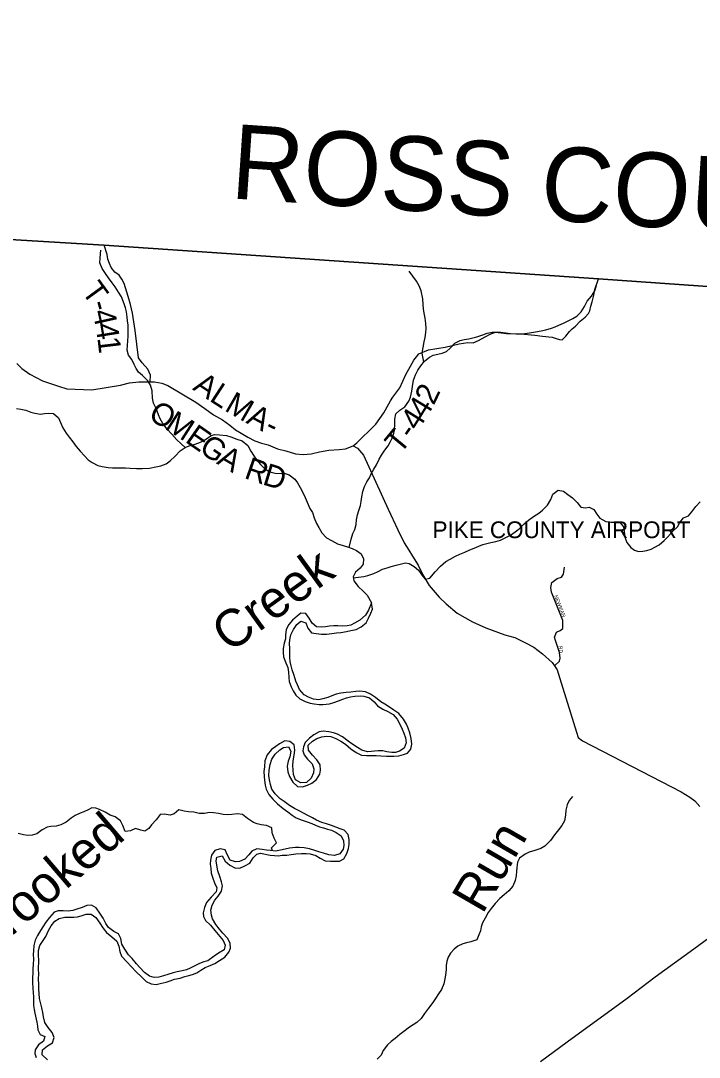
# Model space of a CAD drawing. Extents: x 1578669 to 1989827, y 208020 to 553079.
# Drawn here: x 1837315 to 1846418, y 418578 to 432491 of the extents above; entities that cross this region are included whole.
import ezdxf

# ---------------------------------------------------------------- set-up
doc = ezdxf.new("R2010")
doc.units = 0
for name, color, linetype in [('GM_X_Adjacent_County', 7, 'Continuous'), ('GM_X_Adjacent_County_Text', 7, 'Continuous'), ('GM_X_Airport_Text_Class_3', 7, 'Continuous'), ('GM_X_County', 7, 'Continuous'), ('GM_X_County_Road', 7, 'Continuous'), ('GM_X_County_Road_Text', 7, 'Continuous'), ('GM_X_Minor_River', 7, 'Continuous'), ('GM_X_Minor_River_Text', 7, 'Continuous'), ('GM_X_State_Route', 7, 'Continuous'), ('GM_X_Township', 7, 'Continuous'), ('GM_X_Township_Road', 7, 'Continuous'), ('GM_X_Township_Road_Text', 7, 'Continuous'), ('GM_X_Township_Subdivision', 7, 'Continuous'), ('GM_X_Township_Subdivision_Text', 7, 'Continuous')]:
    doc.layers.add(name, color=color, linetype=linetype)

msp = doc.modelspace()

# ---------------------------------------------------------------- linework, layer by layer
at = {"layer": 'GM_X_Adjacent_County'}
msp.add_lwpolyline([(1849204, 428734), (1845065, 429025), (1838434, 429477), (1835610, 429648), (1834516, 429711), (1833780, 429762), (1832918, 429813), (1828657, 430067), (1826767, 430168), (1822276, 430466), (1822111, 430472), (1818512, 430701), (1815260, 430933), (1812296, 431154), (1806251, 431556), (1805343, 431619), (1800878, 431987), (1794614, 432491)], dxfattribs=at)
at = {"layer": 'GM_X_County'}
msp.add_lwpolyline([(1794614, 432491), (1800878, 431987), (1805343, 431619), (1806251, 431556), (1812296, 431154), (1815260, 430933), (1818512, 430701), (1822111, 430472), (1822276, 430466), (1826767, 430168), (1828657, 430067), (1832918, 429813), (1833780, 429762), (1834516, 429711), (1835610, 429648), (1838434, 429477), (1845065, 429025), (1849204, 428734)], dxfattribs=at)
at = {"layer": 'GM_X_County_Road'}
msp.add_lwpolyline([(1837260, 427892), (1837328, 427821), (1837437, 427745), (1837605, 427656), (1837822, 427587), (1837934, 427552), (1838268, 427538), (1838460, 427567), (1838652, 427600), (1838774, 427632), (1838897, 427644), (1838981, 427644), (1839052, 427642), (1839107, 427642), (1839206, 427627), (1839290, 427593), (1839665, 427371), (1839784, 427284), (1839900, 427203), (1840022, 427132), (1840119, 427062), (1840195, 426999), (1840271, 426953), (1840360, 426900), (1840454, 426854), (1840544, 426823), (1840636, 426797), (1840760, 426746), (1840873, 426717), (1840999, 426679), (1841103, 426670), (1841209, 426677), (1841321, 426703), (1841447, 426726), (1841589, 426736), (1841671, 426747), (1841774, 426787), (1841831, 426756), (1841915, 426658), (1842245, 425937), (1842374, 425658), (1842461, 425481), (1842522, 425384), (1842572, 425302), (1842649, 425183), (1842710, 425053), (1842796, 424910), (1842927, 424753), (1843024, 424664), (1843170, 424539), (1843375, 424424), (1843555, 424343), (1843808, 424248), (1843946, 424213), (1844087, 424142), (1844199, 424081), (1844317, 423992), (1844444, 423878), (1844476, 423832), (1844512, 423779), (1844547, 423663), (1844769, 422942), (1844795, 422868), (1844851, 422827), (1846177, 422141), (1846294, 422071), (1846360, 422022), (1846426, 421944)], dxfattribs=at)
at = {"layer": 'GM_X_Minor_River'}
for points in [[(1839522, 426761), (1839407, 426867), (1839340, 426940), (1839279, 427009), (1839223, 427085), (1839186, 427146), (1839161, 427200), (1839132, 427285), (1839098, 427359), (1839083, 427424), (1839076, 427524), (1839055, 427598), (1839020, 427659), (1838949, 427728), (1838893, 427772), (1838862, 427823), (1838838, 427875), (1838805, 427946), (1838762, 428004), (1838744, 428069), (1838745, 428133), (1838750, 428193), (1838757, 428257), (1838757, 428325), (1838756, 428405), (1838749, 428462), (1838744, 428512), (1838732, 428584), (1838719, 428636), (1838704, 428692), (1838667, 428785), (1838627, 428848), (1838582, 428918), (1838541, 428973), (1838492, 429042), (1838450, 429098), (1838407, 429165), (1838376, 429241), (1838379, 429303), (1838385, 429361), (1838388, 429413)], [(1842723, 427909), (1842699, 428030), (1842712, 428104), (1842729, 428182), (1842739, 428240), (1842750, 428306), (1842753, 428358), (1842751, 428428), (1842740, 428499), (1842727, 428565), (1842720, 428623), (1842714, 428683), (1842709, 428757), (1842687, 428866), (1842661, 428934), (1842626, 428997), (1842577, 429064), (1842526, 429128)], [(1841719, 425421), (1841747, 425532), (1841770, 425607), (1841796, 425661), (1841813, 425727), (1841820, 425793), (1841833, 425859), (1841851, 425917), (1841872, 425983), (1841883, 426037), (1841890, 426101), (1841904, 426171), (1841929, 426241), (1841960, 426303), (1841993, 426356), (1842015, 426408), (1842054, 426472), (1842089, 426530), (1842124, 426604), (1842156, 426659), (1842201, 426729), (1842246, 426787), (1842277, 426844), (1842313, 426916), (1842330, 426996), (1842335, 427074), (1842334, 427144), (1842345, 427216), (1842403, 427264), (1842470, 427307), (1842521, 427383), (1842542, 427439), (1842561, 427521), (1842569, 427581), (1842586, 427665), (1842611, 427740), (1842642, 427802), (1842681, 427860), (1842733, 427921), (1842798, 427977), (1842850, 428000), (1842909, 428016), (1842967, 428029), (1843025, 428052), (1843078, 428098), (1843139, 428163), (1843209, 428201), (1843265, 428212), (1843327, 428223), (1843382, 428235), (1843434, 428248), (1843514, 428277), (1843572, 428299), (1843641, 428312), (1843703, 428313), (1843755, 428311), (1843823, 428304), (1843885, 428295), (1843957, 428290), (1844025, 428290), (1844077, 428293), (1844141, 428300), (1844221, 428314), (1844295, 428327), (1844360, 428344), (1844434, 428363), (1844484, 428383), (1844536, 428406), (1844595, 428432), (1844659, 428461), (1844724, 428492), (1844774, 428526), (1844835, 428585), (1844878, 428655), (1844914, 428725), (1844973, 428796), (1845018, 428864), (1845041, 428936)], [(1837256, 427286), (1837316, 427277), (1837382, 427263), (1837450, 427236), (1837502, 427223), (1837578, 427212), (1837634, 427220), (1837684, 427223), (1837752, 427218), (1837821, 427161), (1837849, 427097), (1837880, 427027), (1837923, 426954), (1837966, 426901), (1838014, 426841), (1838057, 426776), (1838114, 426715), (1838172, 426650), (1838217, 426596), (1838271, 426561), (1838348, 426522), (1838408, 426506), (1838486, 426495), (1838546, 426490), (1838618, 426489), (1838668, 426491), (1838722, 426488), (1838782, 426487), (1838868, 426482), (1838948, 426479), (1839040, 426486), (1839125, 426501), (1839193, 426517), (1839265, 426544), (1839318, 426583), (1839386, 426647), (1839455, 426720), (1839522, 426761), (1839576, 426785), (1839656, 426806), (1839727, 426833), (1839793, 426870), (1839868, 426922), (1839920, 426939), (1839982, 426934), (1840074, 426925), (1840134, 426905), (1840212, 426874), (1840285, 426851), (1840361, 426788), (1840400, 426713)], [(1840400, 426713), (1840443, 426649), (1840482, 426594), (1840530, 426533), (1840589, 426475), (1840657, 426434), (1840727, 426419), (1840811, 426414), (1840861, 426413), (1840916, 426397), (1840990, 426338), (1841029, 426287), (1841065, 426227), (1841098, 426158), (1841129, 426090), (1841158, 426029), (1841195, 425943), (1841227, 425890), (1841252, 425818), (1841285, 425743), (1841312, 425691), (1841356, 425616), (1841417, 425551), (1841483, 425513), (1841564, 425470), (1841640, 425449), (1841710, 425424), (1841761, 425407), (1841819, 425382), (1841881, 425336), (1841914, 425267), (1841909, 425197), (1841870, 425143), (1841808, 425088), (1841773, 425026), (1841784, 424972), (1841844, 424895), (1841911, 424834), (1841962, 424780), (1842021, 424676)], [(1841776, 425013), (1841919, 425031), (1841973, 425046), (1842052, 425073), (1842110, 425097), (1842170, 425128), (1842233, 425147), (1842283, 425165), (1842351, 425184), (1842405, 425199), (1842476, 425213), (1842528, 425204), (1842591, 425167), (1842651, 425114), (1842702, 425046), (1842743, 424995), (1842803, 425011), (1842874, 425094), (1842947, 425171), (1843016, 425231), (1843077, 425266), (1843147, 425303), (1843207, 425333), (1843272, 425356), (1843342, 425391), (1843398, 425411), (1843463, 425438), (1843513, 425459), (1843567, 425473), (1843621, 425488), (1843690, 425503), (1843750, 425519), (1843816, 425550), (1843885, 425587), (1843947, 425629), (1844002, 425672), (1844067, 425736), (1844127, 425787), (1844194, 425838), (1844264, 425880), (1844317, 425921), (1844384, 425989), (1844429, 426066), (1844454, 426136), (1844524, 426191), (1844596, 426177), (1844656, 426130), (1844717, 426087), (1844782, 426024), (1844828, 425960), (1844892, 425955), (1844942, 425960), (1845005, 425929), (1845045, 425867), (1845086, 425816), (1845166, 425771), (1845236, 425762), (1845292, 425760), (1845358, 425751), (1845403, 425700), (1845410, 425634), (1845419, 425560), (1845448, 425487), (1845500, 425419), (1845551, 425384), (1845603, 425369), (1845661, 425371), (1845713, 425378), (1845772, 425396), (1845822, 425423), (1845880, 425458), (1845947, 425516), (1845998, 425563), (1846063, 425641), (1846127, 425700), (1846156, 425754), (1846209, 425819), (1846275, 425847), (1846320, 425898), (1846371, 425970), (1846429, 426033)], [(1842021, 424676), (1841980, 424581), (1841939, 424513), (1841864, 424444), (1841794, 424403), (1841744, 424379), (1841693, 424368), (1841637, 424364), (1841567, 424369), (1841517, 424370), (1841459, 424364), (1841403, 424357), (1841349, 424350), (1841281, 424356), (1841224, 424407), (1841184, 424472), (1841139, 424534), (1841073, 424539), (1841023, 424500), (1840962, 424444), (1840913, 424389), (1840874, 424321), (1840865, 424243), (1840865, 424193), (1840850, 424137), (1840835, 424067), (1840835, 424013), (1840842, 423955), (1840873, 423872), (1840897, 423810), (1840906, 423748), (1840911, 423675), (1840918, 423621), (1840944, 423549), (1840971, 423498), (1841004, 423440), (1841060, 423389), (1841129, 423354), (1841197, 423333), (1841251, 423323), (1841319, 423314), (1841369, 423313), (1841457, 423324), (1841517, 423342), (1841578, 423361), (1841634, 423385), (1841684, 423402), (1841738, 423417), (1841797, 423427), (1841867, 423430), (1841919, 423425), (1841992, 423402), (1842058, 423348), (1842103, 423295), (1842171, 423252), (1842240, 423219), (1842310, 423180), (1842363, 423118), (1842406, 423039), (1842432, 422983), (1842455, 422928), (1842476, 422864), (1842488, 422798), (1842461, 422726), (1842396, 422686), (1842342, 422671), (1842292, 422668), (1842226, 422680), (1842174, 422689), (1842108, 422692), (1841968, 422677), (1841892, 422698), (1841833, 422735), (1841757, 422784), (1841706, 422821), (1841630, 422880), (1841565, 422914), (1841513, 422935), (1841447, 422946), (1841373, 422955), (1841319, 422945), (1841246, 422904), (1841190, 422863), (1841131, 422803), (1841108, 422743), (1841098, 422691), (1841117, 422637), (1841163, 422580), (1841226, 422515), (1841245, 422449), (1841244, 422397), (1841210, 422323), (1841147, 422268), (1841073, 422263), (1841003, 422304), (1840974, 422374), (1840969, 422438), (1840965, 422490), (1840968, 422558), (1840983, 422632), (1840994, 422702)], [(1840938, 422687), (1840925, 422611), (1840904, 422551), (1840889, 422485), (1840900, 422411), (1840922, 422345), (1840965, 422270), (1841030, 422213), (1841096, 422206), (1841164, 422230), (1841219, 422257), (1841283, 422308), (1841326, 422378), (1841337, 422430), (1841332, 422504), (1841288, 422569), (1841227, 422634), (1841174, 422700), (1841171, 422769), (1841231, 422822), (1841286, 422857), (1841354, 422881), (1841418, 422888), (1841474, 422883), (1841542, 422859), (1841608, 422822), (1841671, 422781), (1841744, 422718), (1841814, 422671), (1841886, 422634), (1841955, 422627), (1842020, 422629), (1842082, 422628), (1842148, 422623), (1842220, 422618), (1842320, 422621), (1842386, 422622), (1842452, 422640), (1842502, 422661), (1842549, 422715), (1842560, 422781), (1842552, 422855), (1842533, 422931), (1842512, 422994), (1842489, 423048), (1842449, 423117), (1842386, 423194), (1842319, 423236), (1842263, 423277), (1842200, 423316), (1842146, 423349), (1842074, 423406), (1842009, 423452), (1841939, 423483), (1841863, 423492), (1841811, 423487), (1841745, 423477), (1841679, 423472), (1841611, 423465), (1841545, 423450), (1841490, 423428), (1841436, 423409), (1841368, 423388), (1841316, 423378), (1841242, 423385), (1841176, 423410), (1841116, 423445), (1841055, 423515), (1841028, 423578), (1841006, 423628), (1840981, 423701), (1840958, 423777), (1840945, 423833), (1840929, 423892), (1840924, 423944), (1840923, 423996), (1840923, 424064), (1840922, 424130), (1840925, 424182), (1840940, 424250), (1840974, 424322), (1841019, 424388), (1841072, 424433), (1841140, 424410), (1841167, 424338), (1841216, 424277), (1841278, 424266), (1841352, 424255), (1841418, 424255), (1841488, 424264), (1841552, 424273), (1841610, 424281), (1841687, 424294), (1841745, 424305), (1841813, 424318), (1841881, 424356), (1841948, 424411), (1841981, 424471), (1842010, 424537), (1842036, 424594), (1842021, 424676)], [(1840994, 422702), (1840985, 422771), (1840925, 422818), (1840857, 422824), (1840787, 422785), (1840736, 422750), (1840678, 422710), (1840623, 422639), (1840588, 422559), (1840583, 422475), (1840578, 422415), (1840582, 422346), (1840583, 422296), (1840594, 422232), (1840608, 422178), (1840645, 422107), (1840696, 422041), (1840761, 421980), (1840835, 421919), (1840896, 421874), (1840956, 421827), (1841011, 421792), (1841089, 421760), (1841159, 421737), (1841219, 421716), (1841270, 421693), (1841324, 421673), (1841378, 421658), (1841430, 421639), (1841484, 421625), (1841547, 421596), (1841615, 421551), (1841646, 421481), (1841649, 421422), (1841641, 421370), (1841596, 421307), (1841526, 421288), (1841450, 421297), (1841376, 421319), (1841314, 421336), (1841260, 421353), (1841191, 421374), (1841117, 421390), (1841049, 421395), (1840999, 421392), (1840921, 421383), (1840864, 421371), (1840800, 421356), (1840734, 421345), (1840666, 421352), (1840610, 421358), (1840556, 421365), (1840482, 421374), (1840414, 421346), (1840373, 421295), (1840323, 421235), (1840250, 421208), (1840196, 421203), (1840126, 421223), (1840089, 421292), (1840058, 421361), (1839990, 421375), (1839920, 421354), (1839873, 421293), (1839860, 421223), (1839858, 421172), (1839863, 421118), (1839870, 421050), (1839892, 420980), (1839915, 420919), (1839946, 420851), (1839937, 420797), (1839871, 420725), (1839808, 420656), (1839781, 420588), (1839764, 420516), (1839766, 420466), (1839795, 420416), (1839860, 420349), (1839918, 420280), (1840032, 420146), (1840057, 420084), (1840043, 420020), (1839966, 419977), (1839912, 419933), (1839827, 419874), (1839771, 419857), (1839712, 419836), (1839652, 419806), (1839588, 419773), (1839537, 419751), (1839481, 419738), (1839413, 419727), (1839359, 419713), (1839290, 419690), (1839228, 419669), (1839168, 419653), (1839106, 419650), (1839042, 419665), (1838977, 419716), (1838911, 419781)], [(1838797, 419796), (1838865, 419727), (1838934, 419658), (1838999, 419597), (1839065, 419564), (1839133, 419556), (1839185, 419569), (1839265, 419584), (1839318, 419606), (1839378, 419627), (1839452, 419638), (1839518, 419661), (1839568, 419675), (1839621, 419688), (1839679, 419712), (1839731, 419749), (1839790, 419783), (1839856, 419810), (1839920, 419837), (1839983, 419875), (1840052, 419922), (1840106, 419989), (1840127, 420041), (1840126, 420109), (1840090, 420178), (1840027, 420245), (1839982, 420297), (1839932, 420358), (1839887, 420435), (1839874, 420487), (1839865, 420553), (1839881, 420619), (1839918, 420687), (1839963, 420742), (1840008, 420806), (1840022, 420878), (1840007, 420934), (1839986, 421005), (1839961, 421081), (1839946, 421155), (1839938, 421216), (1839945, 421266), (1840015, 421281), (1840058, 421212), (1840118, 421155), (1840187, 421119), (1840253, 421118), (1840322, 421149), (1840388, 421184), (1840431, 421254), (1840482, 421306), (1840532, 421317), (1840659, 421292), (1840719, 421285), (1840769, 421284), (1840824, 421290), (1840886, 421293), (1840942, 421298), (1841006, 421310), (1841080, 421315), (1841146, 421312), (1841200, 421307), (1841274, 421286), (1841331, 421250), (1841401, 421215), (1841471, 421210), (1841591, 421209), (1841651, 421242), (1841690, 421312), (1841711, 421382), (1841720, 421436), (1841722, 421500), (1841709, 421566), (1841652, 421625), (1841600, 421645), (1841542, 421666), (1841482, 421689), (1841419, 421710), (1841353, 421730), (1841285, 421759), (1841230, 421792), (1841168, 421823), (1841110, 421855), (1841058, 421880), (1840989, 421917), (1840921, 421958), (1840848, 422011), (1840796, 422047), (1840729, 422112), (1840684, 422177), (1840664, 422241), (1840651, 422302), (1840644, 422360), (1840649, 422432), (1840659, 422506), (1840684, 422578), (1840729, 422647), (1840790, 422705), (1840842, 422734), (1840906, 422746), (1840938, 422687)], [(1844717, 422077), (1844672, 422023), (1844645, 421965), (1844628, 421895), (1844624, 421827), (1844609, 421753), (1844574, 421690), (1844531, 421630), (1844475, 421565), (1844422, 421489), (1844347, 421412), (1844294, 421382), (1844212, 421353), (1844138, 421330), (1844081, 421304), (1844005, 421249), (1843980, 421197), (1843969, 421125), (1843967, 421075), (1843960, 421013), (1843949, 420951), (1843916, 420876), (1843862, 420812), (1843801, 420759), (1843744, 420707), (1843680, 420642), (1843625, 420576), (1843588, 420521), (1843545, 420447), (1843512, 420381), (1843494, 420329), (1843481, 420273), (1843463, 420221), (1843434, 420154), (1843355, 420126), (1843297, 420113), (1843247, 420102), (1843181, 420070), (1843128, 420027), (1843082, 419975), (1843051, 419922), (1843030, 419870), (1843022, 419808), (1843021, 419754), (1843012, 419682), (1843006, 419629), (1842989, 419564), (1842960, 419488), (1842921, 419428), (1842879, 419368), (1842842, 419315), (1842787, 419239), (1842734, 419164), (1842689, 419100), (1842627, 419043), (1842532, 418984), (1842455, 418922), (1842401, 418883), (1842340, 418832), (1842286, 418788), (1842235, 418743), (1842178, 418667), (1842152, 418605), (1842097, 418552)], [(1840693, 421349), (1840681, 421389), (1840747, 421455), (1840714, 421521), (1840689, 421592), (1840684, 421656), (1840614, 421691), (1840542, 421698), (1840488, 421712), (1840436, 421731), (1840359, 421784), (1840291, 421835), (1840222, 421846), (1840147, 421836), (1840093, 421831), (1840031, 421836), (1839967, 421849), (1839900, 421857), (1839848, 421862), (1839779, 421851), (1839707, 421850), (1839638, 421866), (1839564, 421873), (1839506, 421880), (1839434, 421899), (1839371, 421845), (1839321, 421826), (1839239, 421841), (1839185, 421835), (1839130, 421766), (1839071, 421698), (1839031, 421647), (1838980, 421615), (1838928, 421628), (1838855, 421649), (1838786, 421616), (1838714, 421610), (1838683, 421687), (1838652, 421753), (1838582, 421806), (1838515, 421829), (1838447, 421870), (1838373, 421903), (1838321, 421922), (1838268, 421928), (1838217, 421901), (1838163, 421871), (1838113, 421854), (1838046, 421822), (1837992, 421789), (1837923, 421734), (1837853, 421696), (1837788, 421681), (1837718, 421676), (1837668, 421665), (1837600, 421633), (1837529, 421578), (1837467, 421559), (1837409, 421557), (1837351, 421564), (1837281, 421581)], [(1838911, 419781), (1838868, 419833), (1838809, 419902), (1838759, 419953), (1838710, 420027), (1838673, 420098), (1838658, 420174), (1838626, 420237), (1838563, 420268), (1838493, 420320), (1838458, 420375), (1838421, 420446), (1838377, 420512), (1838328, 420583), (1838263, 420618), (1838202, 420614), (1838140, 420589), (1838066, 420564), (1838014, 420546), (1837953, 420537), (1837882, 420542), (1837816, 420545), (1837761, 420525), (1837700, 420456), (1837652, 420390), (1837611, 420331), (1837580, 420279), (1837540, 420211), (1837509, 420149), (1837490, 420078), (1837485, 420007), (1837483, 419957), (1837484, 419897), (1837481, 419823), (1837478, 419765), (1837476, 419709), (1837473, 419651), (1837474, 419577), (1837475, 419505), (1837481, 419442), (1837484, 419390), (1837486, 419336), (1837487, 419272), (1837494, 419220), (1837502, 419170), (1837530, 419049), (1837540, 418995), (1837545, 418945), (1837576, 418884), (1837638, 418855), (1837619, 418792), (1837553, 418746), (1837506, 418679), (1837503, 418627), (1837521, 418574)], [(1837673, 418544), (1837603, 418611), (1837606, 418679), (1837675, 418731), (1837741, 418774), (1837764, 418844), (1837737, 418910), (1837684, 418977), (1837636, 419046), (1837619, 419122), (1837610, 419178), (1837599, 419243), (1837581, 419311), (1837568, 419369), (1837563, 419433), (1837559, 419494), (1837556, 419558), (1837553, 419628), (1837556, 419700), (1837554, 419762), (1837556, 419878), (1837553, 419947), (1837553, 420009), (1837572, 420077), (1837615, 420144), (1837653, 420200), (1837688, 420280), (1837721, 420341), (1837772, 420405), (1837832, 420442), (1837907, 420457), (1837957, 420459), (1838025, 420460), (1838075, 420464), (1838125, 420475), (1838191, 420498), (1838261, 420499), (1838321, 420453), (1838374, 420378), (1838415, 420317), (1838466, 420253), (1838538, 420196), (1838603, 420135), (1838632, 420068), (1838644, 420000), (1838667, 419936), (1838738, 419861), (1838797, 419796)]]:
    msp.add_lwpolyline(points, dxfattribs=at)
at = {"layer": 'GM_X_State_Route'}
msp.add_lwpolyline([(1846616, 420225), (1846344, 420029), (1845828, 419653), (1845450, 419367), (1844644, 418779), (1844286, 418518)], dxfattribs=at)
at = {"layer": 'GM_X_Township'}
msp.add_lwpolyline([(1837156, 418122), (1836507, 420388), (1836226, 421370), (1834038, 428872), (1833999, 429003), (1833780, 429762), (1834516, 429711), (1835610, 429648), (1838434, 429477), (1845065, 429025), (1849204, 428734)], dxfattribs=at)
at = {"layer": 'GM_X_Township_Road'}
for points in [[(1839052, 427642), (1839057, 427734), (1839019, 427813), (1838942, 427899), (1838894, 427966), (1838852, 428335), (1838813, 428565), (1838786, 428682), (1838756, 428788), (1838702, 428966), (1838671, 429023), (1838635, 429075), (1838578, 429115), (1838527, 429177), (1838504, 429231), (1838485, 429291), (1838476, 429355), (1838434, 429477)], [(1841774, 426787), (1841824, 426827), (1841898, 426900), (1841986, 426980), (1842081, 427076), (1842188, 427226), (1842277, 427389), (1842309, 427437), (1842399, 427565), (1842480, 427743), (1842543, 427853), (1842589, 427933), (1842624, 427979), (1842658, 428019), (1842786, 428074), (1843010, 428109), (1843198, 428154), (1843314, 428170), (1843386, 428169), (1843457, 428197), (1843545, 428247), (1843613, 428285), (1843683, 428310), (1843833, 428293), (1844019, 428290), (1844211, 428271), (1844317, 428257), (1844443, 428242), (1844499, 428226), (1844543, 428212), (1844578, 428207), (1844629, 428255), (1844677, 428321), (1844713, 428357), (1844757, 428391), (1844820, 428460), (1844889, 428510), (1844932, 428562), (1844950, 428597), (1844965, 428659), (1844982, 428718), (1845004, 428808), (1845016, 428885), (1845065, 429025)]]:
    msp.add_lwpolyline(points, dxfattribs=at)
at = {"layer": 'GM_X_Township_Subdivision'}
msp.add_lwpolyline([(1844476, 423832), (1844544, 423895), (1844552, 423933), (1844543, 424013), (1844509, 424118), (1844490, 424170), (1844474, 424216), (1844502, 424286), (1844554, 424306), (1844590, 424334), (1844587, 424440), (1844435, 424823), (1844425, 424884), (1844441, 424952), (1844512, 425003), (1844568, 425023), (1844598, 425063), (1844611, 425157)], dxfattribs=at)

# ---------------------------------------------------------------- texts
at = {"layer": 'GM_X_Adjacent_County_Text'}
msp.add_text('ROSS COUNTY', height=1000, rotation=356.0927, dxfattribs=at).set_placement((1840116, 430108))
at = {"layer": 'GM_X_Airport_Text_Class_3'}
msp.add_text('PIKE COUNTY AIRPORT', height=225, rotation=0, dxfattribs=at).set_placement((1842840, 425546))
at = {"layer": 'GM_X_County_Road_Text'}
for s, rotation, p in [('A', 326.312, (1839610, 427545)), ('L', 326.989, (1839833, 427397)), ('M', 330.0316, (1840036, 427265)), ('O', 329.2624, (1839011, 427153)), ('A', 331.6923, (1840326, 427098)), ('M', 327.2955, (1839235, 427019)), ('E', 325.0273, (1839507, 426845)), ('-', 334.2406, (1840572, 426966)), ('G', 325.3654, (1839692, 426715)), ('A', 329.8166, (1839931, 426551)), ('R', 340.7365, (1840300, 426356)), ('D', 343.0214, (1840545, 426270))]:
    msp.add_text(s, height=300, rotation=rotation, dxfattribs=at).set_placement(p)
at = {"layer": 'GM_X_Minor_River_Text'}
for s, height, rotation, p in [('Creek', 500.1, 35.8824, (1840115, 423997)), ('Crooked', 500, 40.5401, (1836818, 419879)), ('Run', 500.1, 59.8794, (1843509, 420487))]:
    msp.add_text(s, height=height, rotation=rotation, dxfattribs=at).set_placement(p)
at = {"layer": 'GM_X_Township_Road_Text'}
for s, rotation, p in [('T', 306.1571, (1838122, 428856)), ('-', 286.0913, (1838242, 428700)), ('4', 282.3393, (1838275, 428588)), ('4', 279.1225, (1838313, 428413)), ('1', 276.7798, (1838342, 428235)), ('2', 64.2713, (1842856, 427320)), ('4', 58.64, (1842744, 427134)), ('4', 57.7969, (1842643, 426974)), ('T', 50.4841, (1842406, 426665)), ('-', 55.4774, (1842566, 426861))]:
    msp.add_text(s, height=300, rotation=rotation, dxfattribs=at).set_placement(p)
at = {"layer": 'GM_X_Township_Subdivision_Text'}
for s, rotation, p in [('NEWMAN', 291.7995, (1844468, 424771)), ('RD', 274.1991, (1844529, 424099))]:
    msp.add_text(s, height=50, rotation=rotation, dxfattribs=at).set_placement(p)

doc.saveas('drawing.dxf')
